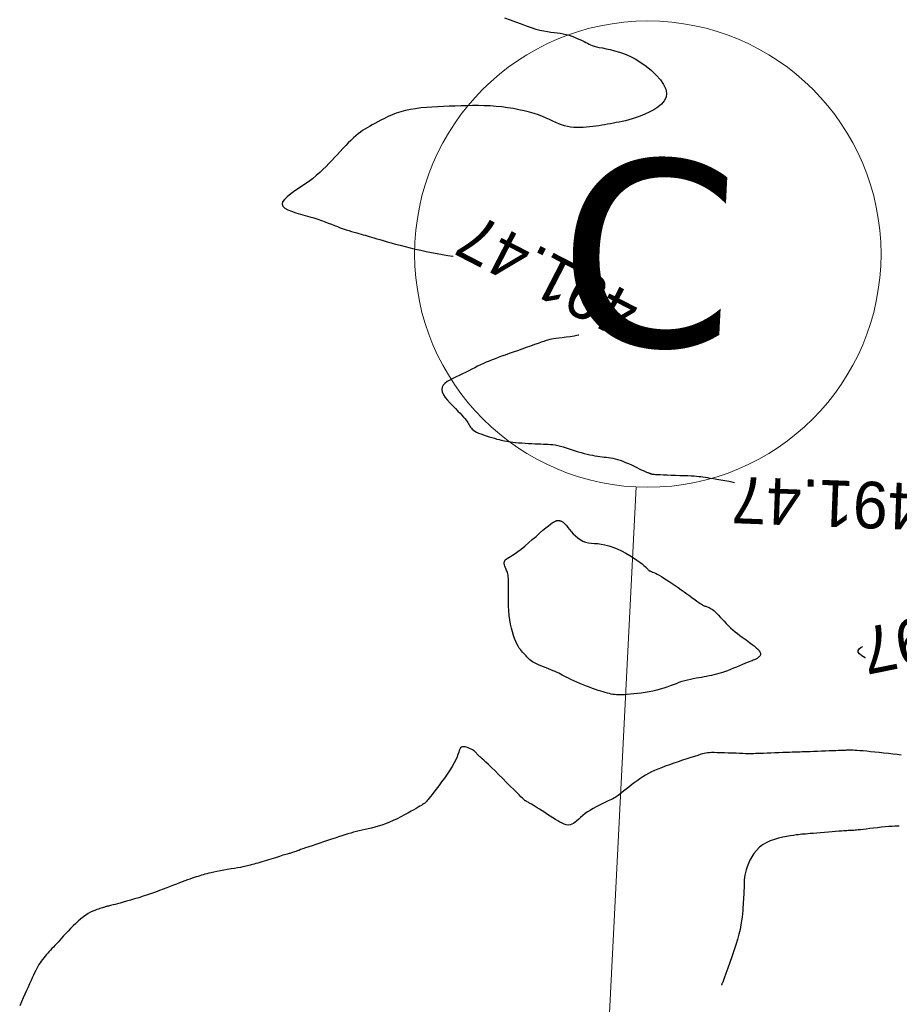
# Model space of a CAD drawing. Header units: millimetres. Extents: x 32690613 to 32693367, y 5343692 to 5344708.
# Tile 643 of 656: x 32692802 to 32692821, y 5344510 to 5344531. Entities that reach past the tile are written whole.
import ezdxf
from ezdxf.enums import TextEntityAlignment as Align

# ---------------------------------------------------------------- set-up
doc = ezdxf.new("R2010")
doc.units = ezdxf.units.MM
doc.header["$LTSCALE"] = 20
doc.layers.get('0').update_dxf_attribs({"lineweight": 18})
doc.layers.get('Defpoints').update_dxf_attribs({"color": 11, "lineweight": 18})
for name, color, linetype in [('02-DGM_HL_491.00', 62, 'Continuous'), ('02-DGM_HL_491.50', 72, 'Continuous'), ('02-DGM_HL_492.00', 82, 'Continuous')]:
    doc.layers.add(name, color=color, linetype=linetype)
doc.styles.add('Verdana', font='verdana.ttf')

# ---------------------------------------------------------------- blocks, each defined once
blk = doc.blocks.new('A$C78070446')
blk.add_line((4470104.683, 5343035.685), (4470092.345, 5342898.166))
blk.add_circle((4470105.13, 5343040.665), 5)
at = {"insert": (4470105.13, 5343040.665), "char_height": 4, "attachment_point": 5, "rotation": 354.86, "line_spacing_factor": 0.252012, "style": 'Verdana'}
blk.add_mtext('C', dxfattribs=at)

msp = doc.modelspace()

# ---------------------------------------------------------------- linework, layer by layer
at = {"layer": '02-DGM_HL_491.00', "elevation": 491, "flags": 128}
for points in [[(32692821.349, 5344514), (32692821.306, 5344514.001), (32692821.255, 5344514.001), (32692821.196, 5344513.998), (32692821.127, 5344513.993), (32692821.05, 5344513.986), (32692820.968, 5344513.977), (32692820.884, 5344513.968), (32692820.799, 5344513.958), (32692820.718, 5344513.949), (32692820.642, 5344513.94), (32692820.575, 5344513.932), (32692820.518, 5344513.926), (32692820.471, 5344513.921), (32692820.432, 5344513.917), (32692820.4, 5344513.914), (32692820.373, 5344513.912), (32692820.351, 5344513.911), (32692820.332, 5344513.91), (32692820.314, 5344513.909), (32692820.296, 5344513.909), (32692820.276, 5344513.908), (32692820.254, 5344513.907), (32692820.228, 5344513.905), (32692820.196, 5344513.903), (32692820.157, 5344513.9), (32692820.109, 5344513.897), (32692820.052, 5344513.892), (32692819.985, 5344513.887), (32692819.909, 5344513.88), (32692819.828, 5344513.873), (32692819.744, 5344513.866), (32692819.661, 5344513.859), (32692819.581, 5344513.852), (32692819.506, 5344513.846), (32692819.441, 5344513.841), (32692819.386, 5344513.836), (32692819.34, 5344513.833), (32692819.3, 5344513.83), (32692819.263, 5344513.827), (32692819.225, 5344513.823), (32692819.184, 5344513.819), (32692819.137, 5344513.813), (32692819.08, 5344513.805), (32692819.012, 5344513.795), (32692818.935, 5344513.782), (32692818.85, 5344513.766), (32692818.762, 5344513.745), (32692818.671, 5344513.718), (32692818.582, 5344513.685), (32692818.497, 5344513.646), (32692818.418, 5344513.599), (32692818.348, 5344513.544), (32692818.286, 5344513.482), (32692818.232, 5344513.415), (32692818.186, 5344513.345), (32692818.147, 5344513.274), (32692818.115, 5344513.202), (32692818.088, 5344513.133), (32692818.067, 5344513.067), (32692818.051, 5344513.006), (32692818.039, 5344512.95), (32692818.031, 5344512.898), (32692818.026, 5344512.849), (32692818.023, 5344512.803), (32692818.022, 5344512.758), (32692818.021, 5344512.713), (32692818.02, 5344512.669), (32692818.019, 5344512.624), (32692818.017, 5344512.579), (32692818.015, 5344512.531), (32692818.012, 5344512.482), (32692818.009, 5344512.431), (32692818.005, 5344512.376), (32692818.001, 5344512.319), (32692817.997, 5344512.258), (32692817.992, 5344512.193), (32692817.986, 5344512.124), (32692817.978, 5344512.049), (32692817.968, 5344511.969), (32692817.954, 5344511.882), (32692817.935, 5344511.787), (32692817.911, 5344511.685), (32692817.881, 5344511.574), (32692817.845, 5344511.455), (32692817.804, 5344511.329), (32692817.76, 5344511.202), (32692817.714, 5344511.076), (32692817.67, 5344510.955), (32692817.629, 5344510.842), (32692817.593, 5344510.742), (32692817.564, 5344510.657)], [(32692817.564, 5344510.657), (32692817.56, 5344510.649), (32692817.556, 5344510.64), (32692817.551, 5344510.629), (32692817.546, 5344510.618), (32692817.541, 5344510.608), (32692817.538, 5344510.599), (32692817.535, 5344510.593), (32692817.534, 5344510.591)]]:
    msp.add_lwpolyline(points, dxfattribs=at)
at = {"layer": '02-DGM_HL_491.50', "elevation": 491.5, "flags": 128}
for points in [[(32692812.884, 5344531.339), (32692813.004, 5344531.296), (32692813.123, 5344531.251), (32692813.239, 5344531.208), (32692813.35, 5344531.167), (32692813.455, 5344531.13), (32692813.554, 5344531.099), (32692813.645, 5344531.075), (32692813.729, 5344531.057), (32692813.807, 5344531.044), (32692813.88, 5344531.034), (32692813.949, 5344531.025), (32692814.015, 5344531.017), (32692814.079, 5344531.008), (32692814.142, 5344530.997), (32692814.205, 5344530.982), (32692814.267, 5344530.964), (32692814.328, 5344530.943), (32692814.388, 5344530.921), (32692814.444, 5344530.898), (32692814.497, 5344530.874), (32692814.546, 5344530.851), (32692814.589, 5344530.83), (32692814.628, 5344530.81), (32692814.663, 5344530.792), (32692814.696, 5344530.775), (32692814.73, 5344530.76), (32692814.767, 5344530.746), (32692814.809, 5344530.732), (32692814.858, 5344530.719), (32692814.916, 5344530.706), (32692814.984, 5344530.692), (32692815.063, 5344530.677), (32692815.15, 5344530.658), (32692815.246, 5344530.634), (32692815.349, 5344530.604), (32692815.457, 5344530.565), (32692815.571, 5344530.516), (32692815.688, 5344530.456), (32692815.807, 5344530.383), (32692815.925, 5344530.299), (32692816.037, 5344530.207), (32692816.139, 5344530.11), (32692816.227, 5344530.01), (32692816.296, 5344529.91), (32692816.342, 5344529.812), (32692816.36, 5344529.72), (32692816.349, 5344529.634), (32692816.31, 5344529.556), (32692816.251, 5344529.486), (32692816.174, 5344529.422), (32692816.085, 5344529.365), (32692815.989, 5344529.315), (32692815.891, 5344529.271), (32692815.795, 5344529.233), (32692815.707, 5344529.201), (32692815.624, 5344529.174), (32692815.548, 5344529.151), (32692815.476, 5344529.133), (32692815.408, 5344529.117), (32692815.343, 5344529.103), (32692815.28, 5344529.091), (32692815.218, 5344529.079), (32692815.155, 5344529.068), (32692815.093, 5344529.057), (32692815.031, 5344529.046), (32692814.968, 5344529.035), (32692814.904, 5344529.025), (32692814.84, 5344529.016), (32692814.775, 5344529.007), (32692814.708, 5344529), (32692814.641, 5344528.993), (32692814.573, 5344528.988), (32692814.505, 5344528.986), (32692814.436, 5344528.985), (32692814.369, 5344528.988), (32692814.301, 5344528.995), (32692814.236, 5344529.005), (32692814.171, 5344529.02), (32692814.109, 5344529.041), (32692814.047, 5344529.065), (32692813.985, 5344529.093), (32692813.92, 5344529.123), (32692813.852, 5344529.155), (32692813.78, 5344529.189), (32692813.701, 5344529.222), (32692813.614, 5344529.255), (32692813.519, 5344529.286), (32692813.417, 5344529.316), (32692813.308, 5344529.344), (32692813.193, 5344529.369), (32692813.074, 5344529.391), (32692812.951, 5344529.411), (32692812.827, 5344529.427), (32692812.702, 5344529.44), (32692812.576, 5344529.448), (32692812.451, 5344529.454), (32692812.326, 5344529.456), (32692812.201, 5344529.457), (32692812.076, 5344529.455), (32692811.951, 5344529.451), (32692811.826, 5344529.447), (32692811.701, 5344529.442), (32692811.576, 5344529.437), (32692811.452, 5344529.432), (32692811.329, 5344529.425), (32692811.208, 5344529.416), (32692811.09, 5344529.405), (32692810.976, 5344529.39), (32692810.865, 5344529.372), (32692810.759, 5344529.35), (32692810.659, 5344529.323), (32692810.563, 5344529.291), (32692810.474, 5344529.257), (32692810.389, 5344529.221), (32692810.31, 5344529.183), (32692810.235, 5344529.146), (32692810.167, 5344529.109), (32692810.103, 5344529.074), (32692810.044, 5344529.042), (32692809.989, 5344529.011), (32692809.938, 5344528.981), (32692809.889, 5344528.951), (32692809.841, 5344528.92), (32692809.793, 5344528.886), (32692809.746, 5344528.849), (32692809.696, 5344528.808), (32692809.645, 5344528.762), (32692809.591, 5344528.711), (32692809.535, 5344528.656), (32692809.479, 5344528.598), (32692809.42, 5344528.537), (32692809.361, 5344528.474), (32692809.302, 5344528.41), (32692809.242, 5344528.345), (32692809.182, 5344528.28), (32692809.12, 5344528.216), (32692809.057, 5344528.151), (32692808.991, 5344528.085), (32692808.921, 5344528.02), (32692808.846, 5344527.955), (32692808.766, 5344527.889), (32692808.678, 5344527.823), (32692808.584, 5344527.757), (32692808.487, 5344527.691), (32692808.391, 5344527.626), (32692808.303, 5344527.563), (32692808.226, 5344527.503), (32692808.165, 5344527.445), (32692808.126, 5344527.392), (32692808.113, 5344527.342), (32692808.13, 5344527.298), (32692808.173, 5344527.258), (32692808.237, 5344527.222), (32692808.317, 5344527.189), (32692808.41, 5344527.158), (32692808.509, 5344527.129), (32692808.61, 5344527.101), (32692808.708, 5344527.074), (32692808.799, 5344527.046), (32692808.883, 5344527.018), (32692808.962, 5344526.99), (32692809.035, 5344526.963), (32692809.105, 5344526.936), (32692809.171, 5344526.91), (32692809.236, 5344526.885), (32692809.3, 5344526.86), (32692809.363, 5344526.837), (32692809.426, 5344526.816), (32692809.488, 5344526.795), (32692809.548, 5344526.776), (32692809.606, 5344526.758), (32692809.662, 5344526.742), (32692809.715, 5344526.726), (32692809.764, 5344526.712), (32692809.81, 5344526.698), (32692809.853, 5344526.686), (32692809.895, 5344526.674), (32692809.938, 5344526.661), (32692809.983, 5344526.648), (32692810.031, 5344526.634), (32692810.084, 5344526.619), (32692810.144, 5344526.601), (32692810.211, 5344526.582), (32692810.285, 5344526.561), (32692810.367, 5344526.537), (32692810.455, 5344526.513), (32692810.549, 5344526.487), (32692810.648, 5344526.461), (32692810.752, 5344526.434), (32692810.86, 5344526.407), (32692810.973, 5344526.38), (32692811.088, 5344526.354), (32692811.204, 5344526.328), (32692811.322, 5344526.304), (32692811.439, 5344526.281), (32692811.554, 5344526.26), (32692811.666, 5344526.241), (32692811.775, 5344526.225), (32692811.78, 5344526.224)], [(32692814.481, 5344524.536), (32692814.46, 5344524.531), (32692814.379, 5344524.514), (32692814.293, 5344524.499), (32692814.206, 5344524.487), (32692814.122, 5344524.476), (32692814.048, 5344524.467), (32692813.987, 5344524.46), (32692813.936, 5344524.452), (32692813.893, 5344524.445), (32692813.854, 5344524.437), (32692813.816, 5344524.427), (32692813.775, 5344524.415), (32692813.729, 5344524.4), (32692813.673, 5344524.38), (32692813.605, 5344524.357), (32692813.527, 5344524.329), (32692813.442, 5344524.299), (32692813.351, 5344524.267), (32692813.257, 5344524.234), (32692813.162, 5344524.2), (32692813.069, 5344524.167), (32692812.981, 5344524.136), (32692812.899, 5344524.106), (32692812.822, 5344524.079), (32692812.751, 5344524.053), (32692812.683, 5344524.027), (32692812.618, 5344524.002), (32692812.555, 5344523.977), (32692812.494, 5344523.951), (32692812.433, 5344523.924), (32692812.371, 5344523.895), (32692812.308, 5344523.865), (32692812.245, 5344523.833), (32692812.181, 5344523.801), (32692812.116, 5344523.768), (32692812.049, 5344523.734), (32692811.982, 5344523.701), (32692811.914, 5344523.668), (32692811.844, 5344523.636), (32692811.776, 5344523.604), (32692811.712, 5344523.571), (32692811.655, 5344523.536), (32692811.606, 5344523.499), (32692811.568, 5344523.459), (32692811.545, 5344523.415), (32692811.538, 5344523.367), (32692811.549, 5344523.314), (32692811.575, 5344523.256), (32692811.615, 5344523.197), (32692811.663, 5344523.136), (32692811.717, 5344523.075), (32692811.774, 5344523.015), (32692811.831, 5344522.958), (32692811.884, 5344522.905), (32692811.93, 5344522.858), (32692811.971, 5344522.815), (32692812.005, 5344522.777), (32692812.035, 5344522.742), (32692812.06, 5344522.711), (32692812.081, 5344522.683), (32692812.099, 5344522.656), (32692812.115, 5344522.631), (32692812.129, 5344522.607), (32692812.143, 5344522.584), (32692812.157, 5344522.561), (32692812.174, 5344522.54), (32692812.193, 5344522.518), (32692812.217, 5344522.497), (32692812.247, 5344522.476), (32692812.284, 5344522.455), (32692812.329, 5344522.434), (32692812.38, 5344522.413), (32692812.436, 5344522.393), (32692812.494, 5344522.373), (32692812.554, 5344522.354), (32692812.613, 5344522.336), (32692812.669, 5344522.32), (32692812.721, 5344522.305), (32692812.767, 5344522.293), (32692812.809, 5344522.281), (32692812.848, 5344522.272), (32692812.887, 5344522.263), (32692812.926, 5344522.256), (32692812.967, 5344522.249), (32692813.012, 5344522.243), (32692813.064, 5344522.237), (32692813.122, 5344522.231), (32692813.186, 5344522.226), (32692813.254, 5344522.22), (32692813.326, 5344522.215), (32692813.398, 5344522.21), (32692813.469, 5344522.206), (32692813.538, 5344522.203), (32692813.603, 5344522.2), (32692813.663, 5344522.199), (32692813.719, 5344522.197), (32692813.771, 5344522.196), (32692813.822, 5344522.194), (32692813.871, 5344522.19), (32692813.921, 5344522.185), (32692813.972, 5344522.177), (32692814.025, 5344522.166), (32692814.083, 5344522.152), (32692814.143, 5344522.135), (32692814.205, 5344522.116), (32692814.27, 5344522.096), (32692814.335, 5344522.075), (32692814.401, 5344522.054), (32692814.466, 5344522.033), (32692814.53, 5344522.014), (32692814.592, 5344521.997), (32692814.653, 5344521.982), (32692814.711, 5344521.968), (32692814.768, 5344521.957), (32692814.823, 5344521.946), (32692814.876, 5344521.938), (32692814.927, 5344521.93), (32692814.976, 5344521.924), (32692815.023, 5344521.918), (32692815.069, 5344521.913), (32692815.115, 5344521.907), (32692815.16, 5344521.901), (32692815.207, 5344521.893), (32692815.256, 5344521.882), (32692815.307, 5344521.868), (32692815.361, 5344521.851), (32692815.42, 5344521.829), (32692815.48, 5344521.804), (32692815.542, 5344521.777), (32692815.604, 5344521.749), (32692815.663, 5344521.721), (32692815.72, 5344521.693), (32692815.771, 5344521.668), (32692815.817, 5344521.646), (32692815.855, 5344521.629), (32692815.886, 5344521.615), (32692815.912, 5344521.604), (32692815.932, 5344521.596), (32692815.947, 5344521.59), (32692815.96, 5344521.586), (32692815.969, 5344521.583), (32692815.977, 5344521.581), (32692815.983, 5344521.578), (32692815.989, 5344521.576), (32692815.994, 5344521.574), (32692815.999, 5344521.572), (32692816.004, 5344521.569), (32692816.009, 5344521.567), (32692816.013, 5344521.564), (32692816.019, 5344521.562), (32692816.025, 5344521.559), (32692816.034, 5344521.557), (32692816.046, 5344521.554), (32692816.064, 5344521.552), (32692816.09, 5344521.549), (32692816.123, 5344521.546), (32692816.168, 5344521.543), (32692816.224, 5344521.541), (32692816.293, 5344521.538), (32692816.372, 5344521.535), (32692816.458, 5344521.532), (32692816.549, 5344521.529), (32692816.64, 5344521.526), (32692816.729, 5344521.523), (32692816.812, 5344521.52), (32692816.886, 5344521.516), (32692816.95, 5344521.513), (32692817.004, 5344521.509), (32692817.052, 5344521.504), (32692817.096, 5344521.499), (32692817.14, 5344521.493), (32692817.185, 5344521.485), (32692817.236, 5344521.477), (32692817.294, 5344521.467), (32692817.362, 5344521.456), (32692817.438, 5344521.443), (32692817.521, 5344521.429), (32692817.609, 5344521.414), (32692817.699, 5344521.398), (32692817.79, 5344521.382), (32692817.818, 5344521.376)], [(32692821.391, 5344515.525), (32692821.303, 5344515.537), (32692821.211, 5344515.548), (32692821.116, 5344515.559), (32692821.018, 5344515.57), (32692820.921, 5344515.58), (32692820.826, 5344515.59), (32692820.735, 5344515.599), (32692820.65, 5344515.607), (32692820.572, 5344515.614), (32692820.504, 5344515.62), (32692820.447, 5344515.625), (32692820.399, 5344515.628), (32692820.361, 5344515.63), (32692820.329, 5344515.631), (32692820.304, 5344515.631), (32692820.282, 5344515.631), (32692820.264, 5344515.631), (32692820.246, 5344515.63), (32692820.229, 5344515.63), (32692820.211, 5344515.629), (32692820.189, 5344515.628), (32692820.164, 5344515.627), (32692820.132, 5344515.626), (32692820.094, 5344515.624), (32692820.047, 5344515.622), (32692819.99, 5344515.62), (32692819.922, 5344515.618), (32692819.846, 5344515.615), (32692819.764, 5344515.611), (32692819.679, 5344515.608), (32692819.595, 5344515.605), (32692819.513, 5344515.602), (32692819.437, 5344515.599), (32692819.369, 5344515.597), (32692819.312, 5344515.595), (32692819.264, 5344515.593), (32692819.221, 5344515.592), (32692819.181, 5344515.59), (32692819.141, 5344515.589), (32692819.099, 5344515.588), (32692819.05, 5344515.586), (32692818.993, 5344515.584), (32692818.925, 5344515.582), (32692818.849, 5344515.579), (32692818.767, 5344515.576), (32692818.682, 5344515.573), (32692818.597, 5344515.569), (32692818.515, 5344515.566), (32692818.438, 5344515.563), (32692818.371, 5344515.56), (32692818.313, 5344515.558), (32692818.265, 5344515.557), (32692818.222, 5344515.555), (32692818.182, 5344515.555), (32692818.142, 5344515.555), (32692818.099, 5344515.555), (32692818.051, 5344515.556), (32692817.993, 5344515.558), (32692817.925, 5344515.561), (32692817.849, 5344515.564), (32692817.767, 5344515.567), (32692817.682, 5344515.57), (32692817.598, 5344515.573), (32692817.517, 5344515.576), (32692817.442, 5344515.578), (32692817.377, 5344515.579), (32692817.323, 5344515.579), (32692817.278, 5344515.578), (32692817.24, 5344515.575), (32692817.204, 5344515.569), (32692817.168, 5344515.562), (32692817.128, 5344515.551), (32692817.082, 5344515.537), (32692817.026, 5344515.519), (32692816.958, 5344515.497), (32692816.88, 5344515.472), (32692816.794, 5344515.445), (32692816.703, 5344515.415), (32692816.608, 5344515.384), (32692816.513, 5344515.352), (32692816.42, 5344515.319), (32692816.332, 5344515.287), (32692816.25, 5344515.256), (32692816.174, 5344515.226), (32692816.102, 5344515.195), (32692816.035, 5344515.164), (32692815.971, 5344515.132), (32692815.91, 5344515.097), (32692815.849, 5344515.06), (32692815.788, 5344515.02), (32692815.727, 5344514.977), (32692815.666, 5344514.931), (32692815.605, 5344514.885), (32692815.547, 5344514.838), (32692815.49, 5344514.792), (32692815.437, 5344514.75), (32692815.389, 5344514.711), (32692815.345, 5344514.677), (32692815.306, 5344514.649), (32692815.272, 5344514.626), (32692815.241, 5344514.607), (32692815.21, 5344514.591), (32692815.179, 5344514.576), (32692815.146, 5344514.56), (32692815.109, 5344514.544), (32692815.067, 5344514.525), (32692815.019, 5344514.503), (32692814.965, 5344514.477), (32692814.907, 5344514.448), (32692814.846, 5344514.417), (32692814.785, 5344514.383), (32692814.725, 5344514.347), (32692814.667, 5344514.309), (32692814.612, 5344514.27), (32692814.562, 5344514.231), (32692814.517, 5344514.191), (32692814.476, 5344514.153), (32692814.437, 5344514.117), (32692814.399, 5344514.086), (32692814.363, 5344514.06), (32692814.326, 5344514.041), (32692814.289, 5344514.029), (32692814.25, 5344514.026), (32692814.209, 5344514.032), (32692814.166, 5344514.044), (32692814.121, 5344514.063), (32692814.074, 5344514.087), (32692814.025, 5344514.116), (32692813.974, 5344514.147), (32692813.92, 5344514.182), (32692813.864, 5344514.218), (32692813.807, 5344514.255), (32692813.749, 5344514.292), (32692813.693, 5344514.328), (32692813.638, 5344514.363), (32692813.587, 5344514.395), (32692813.54, 5344514.424), (32692813.498, 5344514.45), (32692813.463, 5344514.471), (32692813.434, 5344514.489), (32692813.409, 5344514.503), (32692813.39, 5344514.514), (32692813.373, 5344514.523), (32692813.36, 5344514.53), (32692813.349, 5344514.536), (32692813.339, 5344514.542), (32692813.33, 5344514.547), (32692813.32, 5344514.554), (32692813.308, 5344514.565), (32692813.291, 5344514.58), (32692813.268, 5344514.602), (32692813.237, 5344514.632), (32692813.197, 5344514.672), (32692813.146, 5344514.723), (32692813.082, 5344514.786), (32692813.009, 5344514.859), (32692812.93, 5344514.939), (32692812.847, 5344515.022), (32692812.763, 5344515.105), (32692812.682, 5344515.185), (32692812.607, 5344515.259), (32692812.541, 5344515.323), (32692812.486, 5344515.376), (32692812.441, 5344515.417), (32692812.406, 5344515.449), (32692812.378, 5344515.474), (32692812.357, 5344515.492), (32692812.34, 5344515.506), (32692812.327, 5344515.518), (32692812.315, 5344515.529), (32692812.305, 5344515.54), (32692812.294, 5344515.552), (32692812.282, 5344515.565), (32692812.27, 5344515.579), (32692812.255, 5344515.593), (32692812.239, 5344515.608), (32692812.219, 5344515.623), (32692812.195, 5344515.639), (32692812.168, 5344515.654), (32692812.137, 5344515.67), (32692812.105, 5344515.683), (32692812.072, 5344515.694), (32692812.04, 5344515.702), (32692812.01, 5344515.705), (32692811.983, 5344515.703), (32692811.96, 5344515.694), (32692811.942, 5344515.679), (32692811.928, 5344515.655), (32692811.915, 5344515.625), (32692811.902, 5344515.586), (32692811.886, 5344515.541), (32692811.866, 5344515.487), (32692811.84, 5344515.426), (32692811.806, 5344515.358), (32692811.763, 5344515.282), (32692811.711, 5344515.201), (32692811.655, 5344515.117), (32692811.595, 5344515.032), (32692811.534, 5344514.949), (32692811.475, 5344514.87), (32692811.42, 5344514.797), (32692811.371, 5344514.733), (32692811.33, 5344514.68), (32692811.296, 5344514.636), (32692811.269, 5344514.601), (32692811.246, 5344514.573), (32692811.227, 5344514.551), (32692811.211, 5344514.533), (32692811.196, 5344514.518), (32692811.181, 5344514.504), (32692811.165, 5344514.491), (32692811.148, 5344514.478), (32692811.127, 5344514.463), (32692811.102, 5344514.447), (32692811.071, 5344514.429), (32692811.035, 5344514.408), (32692810.992, 5344514.383), (32692810.941, 5344514.354), (32692810.881, 5344514.32), (32692810.813, 5344514.283), (32692810.74, 5344514.244), (32692810.662, 5344514.203), (32692810.58, 5344514.162), (32692810.498, 5344514.123), (32692810.415, 5344514.086), (32692810.333, 5344514.053), (32692810.254, 5344514.024), (32692810.178, 5344514), (32692810.104, 5344513.979), (32692810.032, 5344513.961), (32692809.963, 5344513.945), (32692809.897, 5344513.93), (32692809.832, 5344513.915), (32692809.769, 5344513.901), (32692809.708, 5344513.886), (32692809.647, 5344513.87), (32692809.587, 5344513.853), (32692809.526, 5344513.834), (32692809.462, 5344513.814), (32692809.396, 5344513.793), (32692809.327, 5344513.771), (32692809.252, 5344513.746), (32692809.173, 5344513.72), (32692809.09, 5344513.693), (32692809.005, 5344513.665), (32692808.921, 5344513.637), (32692808.838, 5344513.609), (32692808.759, 5344513.583), (32692808.685, 5344513.558), (32692808.619, 5344513.535), (32692808.562, 5344513.515), (32692808.513, 5344513.498), (32692808.472, 5344513.483), (32692808.436, 5344513.47), (32692808.406, 5344513.458), (32692808.38, 5344513.449), (32692808.358, 5344513.441), (32692808.338, 5344513.434), (32692808.319, 5344513.428), (32692808.301, 5344513.423), (32692808.283, 5344513.418), (32692808.264, 5344513.413), (32692808.244, 5344513.408), (32692808.222, 5344513.402), (32692808.196, 5344513.395), (32692808.167, 5344513.387), (32692808.134, 5344513.377), (32692808.098, 5344513.366), (32692808.058, 5344513.353), (32692808.015, 5344513.34), (32692807.97, 5344513.326), (32692807.923, 5344513.311), (32692807.875, 5344513.296), (32692807.827, 5344513.28), (32692807.778, 5344513.265), (32692807.73, 5344513.251), (32692807.683, 5344513.237), (32692807.637, 5344513.223), (32692807.593, 5344513.21), (32692807.553, 5344513.198), (32692807.516, 5344513.187), (32692807.483, 5344513.178), (32692807.454, 5344513.169), (32692807.427, 5344513.162), (32692807.402, 5344513.155), (32692807.376, 5344513.148), (32692807.346, 5344513.142), (32692807.312, 5344513.135), (32692807.271, 5344513.127), (32692807.222, 5344513.118), (32692807.162, 5344513.107), (32692807.095, 5344513.096), (32692807.021, 5344513.083), (32692806.945, 5344513.07), (32692806.867, 5344513.056), (32692806.791, 5344513.042), (32692806.719, 5344513.029), (32692806.653, 5344513.016), (32692806.595, 5344513.004), (32692806.544, 5344512.992), (32692806.499, 5344512.981), (32692806.459, 5344512.971), (32692806.421, 5344512.96), (32692806.385, 5344512.949), (32692806.349, 5344512.937), (32692806.312, 5344512.925), (32692806.272, 5344512.912), (32692806.229, 5344512.898), (32692806.184, 5344512.883), (32692806.136, 5344512.866), (32692806.085, 5344512.848), (32692806.03, 5344512.829), (32692805.973, 5344512.808), (32692805.913, 5344512.785), (32692805.85, 5344512.761), (32692805.784, 5344512.734), (32692805.714, 5344512.707), (32692805.642, 5344512.678), (32692805.565, 5344512.649), (32692805.486, 5344512.619), (32692805.403, 5344512.588), (32692805.316, 5344512.558), (32692805.226, 5344512.527), (32692805.134, 5344512.497), (32692805.042, 5344512.468), (32692804.952, 5344512.441), (32692804.865, 5344512.415), (32692804.782, 5344512.391), (32692804.707, 5344512.369), (32692804.64, 5344512.351), (32692804.583, 5344512.336), (32692804.536, 5344512.323), (32692804.496, 5344512.313), (32692804.463, 5344512.305), (32692804.435, 5344512.299), (32692804.412, 5344512.293), (32692804.392, 5344512.289), (32692804.374, 5344512.285), (32692804.357, 5344512.28), (32692804.341, 5344512.276), (32692804.324, 5344512.271), (32692804.306, 5344512.266), (32692804.286, 5344512.259), (32692804.263, 5344512.252), (32692804.238, 5344512.244), (32692804.209, 5344512.235), (32692804.176, 5344512.224), (32692804.14, 5344512.211), (32692804.099, 5344512.195), (32692804.055, 5344512.176), (32692804.009, 5344512.154), (32692803.96, 5344512.127), (32692803.908, 5344512.095), (32692803.855, 5344512.058), (32692803.8, 5344512.015), (32692803.745, 5344511.967), (32692803.689, 5344511.915), (32692803.634, 5344511.861), (32692803.58, 5344511.806), (32692803.527, 5344511.751), (32692803.478, 5344511.698), (32692803.431, 5344511.647), (32692803.388, 5344511.601), (32692803.348, 5344511.558), (32692803.311, 5344511.517), (32692803.276, 5344511.48), (32692803.243, 5344511.444), (32692803.211, 5344511.41), (32692803.181, 5344511.377), (32692803.151, 5344511.345), (32692803.121, 5344511.312), (32692803.091, 5344511.28), (32692803.062, 5344511.247), (32692803.033, 5344511.213), (32692803.004, 5344511.179), (32692802.977, 5344511.144), (32692802.95, 5344511.109), (32692802.925, 5344511.072), (32692802.901, 5344511.034), (32692802.878, 5344510.994), (32692802.855, 5344510.951), (32692802.833, 5344510.907), (32692802.809, 5344510.858), (32692802.785, 5344510.806), (32692802.759, 5344510.75), (32692802.732, 5344510.689), (32692802.702, 5344510.623), (32692802.67, 5344510.552), (32692802.636, 5344510.477), (32692802.6, 5344510.399), (32692802.564, 5344510.318), (32692802.527, 5344510.235), (32692802.488, 5344510.151)]]:
    msp.add_lwpolyline(points, dxfattribs=at)
at = {"layer": '02-DGM_HL_492.00', "elevation": 492, "flags": 128}
msp.add_lwpolyline([(32692813.928, 5344517.336), (32692813.88, 5344517.356), (32692813.829, 5344517.375), (32692813.775, 5344517.396), (32692813.72, 5344517.417), (32692813.666, 5344517.438), (32692813.615, 5344517.459), (32692813.567, 5344517.481), (32692813.524, 5344517.503), (32692813.487, 5344517.524), (32692813.455, 5344517.546), (32692813.429, 5344517.568), (32692813.406, 5344517.59), (32692813.385, 5344517.611), (32692813.366, 5344517.632), (32692813.348, 5344517.653), (32692813.33, 5344517.674), (32692813.311, 5344517.694), (32692813.291, 5344517.714), (32692813.269, 5344517.736), (32692813.247, 5344517.761), (32692813.224, 5344517.79), (32692813.2, 5344517.823), (32692813.176, 5344517.863), (32692813.151, 5344517.909), (32692813.125, 5344517.963), (32692813.1, 5344518.025), (32692813.075, 5344518.094), (32692813.052, 5344518.169), (32692813.031, 5344518.249), (32692813.012, 5344518.336), (32692812.996, 5344518.427), (32692812.984, 5344518.522), (32692812.975, 5344518.621), (32692812.97, 5344518.721), (32692812.968, 5344518.821), (32692812.967, 5344518.919), (32692812.968, 5344519.013), (32692812.969, 5344519.1), (32692812.97, 5344519.179), (32692812.97, 5344519.247), (32692812.968, 5344519.304), (32692812.965, 5344519.35), (32692812.96, 5344519.387), (32692812.954, 5344519.417), (32692812.946, 5344519.443), (32692812.938, 5344519.465), (32692812.929, 5344519.485), (32692812.919, 5344519.506), (32692812.909, 5344519.529), (32692812.9, 5344519.554), (32692812.891, 5344519.579), (32692812.884, 5344519.604), (32692812.879, 5344519.63), (32692812.878, 5344519.654), (32692812.881, 5344519.676), (32692812.888, 5344519.695), (32692812.9, 5344519.712), (32692812.918, 5344519.728), (32692812.943, 5344519.744), (32692812.974, 5344519.762), (32692813.012, 5344519.784), (32692813.057, 5344519.812), (32692813.11, 5344519.847), (32692813.172, 5344519.891), (32692813.242, 5344519.946), (32692813.318, 5344520.008), (32692813.398, 5344520.077), (32692813.479, 5344520.147), (32692813.56, 5344520.218), (32692813.637, 5344520.286), (32692813.708, 5344520.349), (32692813.772, 5344520.403), (32692813.825, 5344520.446), (32692813.869, 5344520.48), (32692813.905, 5344520.506), (32692813.934, 5344520.524), (32692813.957, 5344520.537), (32692813.974, 5344520.545), (32692813.988, 5344520.55), (32692814, 5344520.553), (32692814.009, 5344520.555), (32692814.017, 5344520.557), (32692814.024, 5344520.558), (32692814.03, 5344520.559), (32692814.036, 5344520.559), (32692814.04, 5344520.559), (32692814.044, 5344520.559), (32692814.048, 5344520.559), (32692814.051, 5344520.558), (32692814.055, 5344520.557), (32692814.058, 5344520.557), (32692814.062, 5344520.555), (32692814.067, 5344520.554), (32692814.072, 5344520.553), (32692814.077, 5344520.551), (32692814.084, 5344520.55), (32692814.091, 5344520.547), (32692814.1, 5344520.544), (32692814.111, 5344520.539), (32692814.125, 5344520.531), (32692814.141, 5344520.519), (32692814.16, 5344520.501), (32692814.183, 5344520.478), (32692814.21, 5344520.448), (32692814.241, 5344520.411), (32692814.276, 5344520.368), (32692814.316, 5344520.322), (32692814.359, 5344520.275), (32692814.405, 5344520.228), (32692814.455, 5344520.185), (32692814.508, 5344520.147), (32692814.563, 5344520.117), (32692814.621, 5344520.096), (32692814.682, 5344520.082), (32692814.745, 5344520.074), (32692814.812, 5344520.067), (32692814.883, 5344520.061), (32692814.958, 5344520.052), (32692815.037, 5344520.038), (32692815.121, 5344520.017), (32692815.21, 5344519.986), (32692815.301, 5344519.948), (32692815.394, 5344519.904), (32692815.484, 5344519.856), (32692815.571, 5344519.806), (32692815.651, 5344519.756), (32692815.724, 5344519.708), (32692815.786, 5344519.665), (32692815.835, 5344519.627), (32692815.874, 5344519.594), (32692815.904, 5344519.567), (32692815.926, 5344519.544), (32692815.942, 5344519.526), (32692815.955, 5344519.511), (32692815.966, 5344519.498), (32692815.976, 5344519.489), (32692815.988, 5344519.481), (32692816.001, 5344519.475), (32692816.017, 5344519.468), (32692816.037, 5344519.461), (32692816.06, 5344519.452), (32692816.087, 5344519.441), (32692816.119, 5344519.427), (32692816.157, 5344519.408), (32692816.2, 5344519.384), (32692816.249, 5344519.355), (32692816.302, 5344519.323), (32692816.358, 5344519.287), (32692816.418, 5344519.248), (32692816.48, 5344519.206), (32692816.543, 5344519.163), (32692816.608, 5344519.118), (32692816.672, 5344519.073), (32692816.735, 5344519.027), (32692816.797, 5344518.983), (32692816.856, 5344518.94), (32692816.911, 5344518.9), (32692816.963, 5344518.863), (32692817.009, 5344518.83), (32692817.049, 5344518.802), (32692817.082, 5344518.779), (32692817.11, 5344518.761), (32692817.133, 5344518.748), (32692817.152, 5344518.737), (32692817.168, 5344518.729), (32692817.183, 5344518.723), (32692817.198, 5344518.718), (32692817.213, 5344518.713), (32692817.23, 5344518.707), (32692817.248, 5344518.7), (32692817.269, 5344518.691), (32692817.291, 5344518.68), (32692817.316, 5344518.665), (32692817.342, 5344518.647), (32692817.371, 5344518.624), (32692817.402, 5344518.597), (32692817.436, 5344518.564), (32692817.472, 5344518.527), (32692817.51, 5344518.486), (32692817.551, 5344518.443), (32692817.593, 5344518.397), (32692817.637, 5344518.351), (32692817.683, 5344518.304), (32692817.731, 5344518.258), (32692817.781, 5344518.214), (32692817.831, 5344518.172), (32692817.881, 5344518.132), (32692817.93, 5344518.094), (32692817.978, 5344518.058), (32692818.024, 5344518.025), (32692818.066, 5344517.995), (32692818.104, 5344517.968), (32692818.138, 5344517.943), (32692818.168, 5344517.921), (32692818.194, 5344517.901), (32692818.217, 5344517.883), (32692818.238, 5344517.867), (32692818.256, 5344517.851), (32692818.274, 5344517.836), (32692818.29, 5344517.821), (32692818.306, 5344517.806), (32692818.321, 5344517.791), (32692818.336, 5344517.775), (32692818.348, 5344517.759), (32692818.359, 5344517.744), (32692818.366, 5344517.728), (32692818.371, 5344517.712), (32692818.373, 5344517.696), (32692818.371, 5344517.681), (32692818.365, 5344517.665), (32692818.357, 5344517.65), (32692818.346, 5344517.636), (32692818.333, 5344517.623), (32692818.319, 5344517.611), (32692818.304, 5344517.599), (32692818.289, 5344517.59), (32692818.273, 5344517.581), (32692818.257, 5344517.574), (32692818.239, 5344517.567), (32692818.218, 5344517.559), (32692818.194, 5344517.551), (32692818.165, 5344517.54), (32692818.13, 5344517.527), (32692818.088, 5344517.51), (32692818.039, 5344517.49), (32692817.984, 5344517.467), (32692817.924, 5344517.442), (32692817.86, 5344517.415), (32692817.794, 5344517.388), (32692817.728, 5344517.362), (32692817.663, 5344517.336), (32692817.599, 5344517.313), (32692817.539, 5344517.293), (32692817.482, 5344517.275), (32692817.427, 5344517.259), (32692817.374, 5344517.246), (32692817.322, 5344517.234), (32692817.27, 5344517.223), (32692817.217, 5344517.213), (32692817.163, 5344517.203), (32692817.107, 5344517.193), (32692817.05, 5344517.184), (32692816.991, 5344517.173), (32692816.932, 5344517.162), (32692816.871, 5344517.149), (32692816.81, 5344517.135), (32692816.748, 5344517.119), (32692816.686, 5344517.101), (32692816.625, 5344517.081), (32692816.562, 5344517.058), (32692816.499, 5344517.035), (32692816.434, 5344517.01), (32692816.367, 5344516.986), (32692816.298, 5344516.962), (32692816.225, 5344516.94), (32692816.148, 5344516.919), (32692816.068, 5344516.9), (32692815.984, 5344516.883), (32692815.9, 5344516.869), (32692815.816, 5344516.856), (32692815.734, 5344516.846), (32692815.656, 5344516.837), (32692815.583, 5344516.83), (32692815.517, 5344516.825), (32692815.458, 5344516.821), (32692815.407, 5344516.818), (32692815.361, 5344516.817), (32692815.32, 5344516.818), (32692815.282, 5344516.82), (32692815.245, 5344516.824), (32692815.209, 5344516.829), (32692815.172, 5344516.836), (32692815.132, 5344516.844), (32692815.09, 5344516.854), (32692815.046, 5344516.866), (32692814.998, 5344516.88), (32692814.947, 5344516.895), (32692814.893, 5344516.913), (32692814.835, 5344516.933), (32692814.774, 5344516.955), (32692814.709, 5344516.98), (32692814.641, 5344517.007), (32692814.572, 5344517.035), (32692814.502, 5344517.063), (32692814.435, 5344517.092), (32692814.37, 5344517.121), (32692814.309, 5344517.148), (32692814.254, 5344517.174), (32692814.205, 5344517.198), (32692814.161, 5344517.22), (32692814.122, 5344517.241), (32692814.084, 5344517.261), (32692814.048, 5344517.28), (32692814.01, 5344517.299), (32692813.971, 5344517.317)], close=True, dxfattribs=at)
msp.add_lwpolyline([(32692820.621, 5344517.607), (32692820.616, 5344517.609), (32692820.545, 5344517.654), (32692820.493, 5344517.696), (32692820.467, 5344517.735), (32692820.467, 5344517.772), (32692820.491, 5344517.806), (32692820.533, 5344517.838), (32692820.571, 5344517.857)], dxfattribs=at)

# ---------------------------------------------------------------- block references
at = {"layer": 'Defpoints', "rotation": 2.237485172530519}
msp.add_blockref('A$C78070446', (28434719.524, -168960.664), dxfattribs=at)

# ---------------------------------------------------------------- texts
at = {"layer": '02-DGM_HL_491.50'}
for rotation, p in [(152.7174, (32692813.814, 5344525.799, 491.5)), (177.8388, (32692819.805, 5344520.924, 491.5))]:
    msp.add_text('491.47', height=1, rotation=rotation, dxfattribs=at).set_placement(p, align=Align.MIDDLE)
at = {"layer": '02-DGM_HL_492.00'}
msp.add_text('491.97', height=1, rotation=191.333, dxfattribs=at).set_placement((32692822.557, 5344518.137, 492), align=Align.MIDDLE)

doc.saveas('drawing.dxf')
